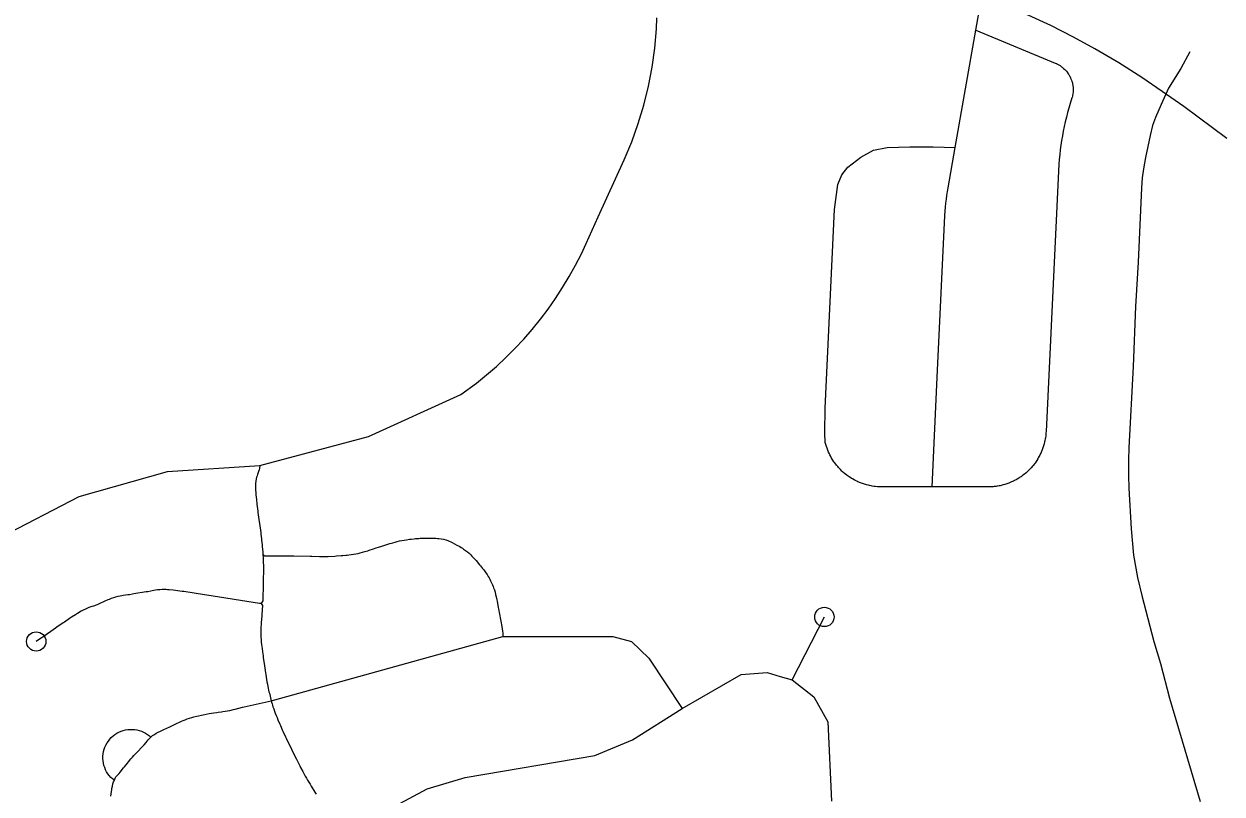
# Model space of a CAD drawing. Extents: x -19 to 366, y -4 to 359.
# Drawn here: x 143.606 to 144.192, y 194.872 to 195.249 of the extents above; entities that cross this region are included whole.
import ezdxf

# ---------------------------------------------------------------- set-up
doc = ezdxf.new("R2010")
doc.units = 0
for name, color, linetype in [('Level 10', 7, 'Continuous'), ('Level 33', 7, 'Continuous'), ('Level 60', 7, 'Continuous')]:
    doc.layers.add(name, color=color, linetype=linetype)

msp = doc.modelspace()

# ---------------------------------------------------------------- linework, layer by layer
at = {"layer": 'Level 10'}
for points in [[(144.16322, 195.21589), (144.15321, 195.22284), (144.14194, 195.22992), (144.13016, 195.23689), (144.11974, 195.24262), (144.10858, 195.24817), (144.09763, 195.25329), (144.08256, 195.25912), (144.08136, 195.25944), (144.07453, 195.2619)], [(144.19478, 195.19302), (144.17374, 195.20862), (144.16322, 195.21589)]]:
    msp.add_lwpolyline(points, dxfattribs=at)
at = {"layer": 'Level 33'}
for points in [[(144.07202, 195.24603), (144.07345, 195.2542), (144.07351, 195.2545), (144.07411, 195.25761), (144.07453, 195.25946), (144.07494, 195.2613), (144.07543, 195.26314), (144.07592, 195.26496), (144.07646, 195.26678), (144.07702, 195.26859), (144.07763, 195.27039), (144.08252, 195.28418)], [(143.72153, 195.03307), (143.77465, 195.04726), (143.81989, 195.06769), (143.82756, 195.07336), (143.83249, 195.07733), (143.83724, 195.08147), (143.84188, 195.08578), (143.84634, 195.09024), (143.85065, 195.09486), (143.85479, 195.09962), (143.85879, 195.10453), (143.8626, 195.10957), (143.86621, 195.11474), (143.86967, 195.12004), (143.87292, 195.12545), (143.87597, 195.13098), (143.87884, 195.13658), (143.88122, 195.14165), (143.88715, 195.15471), (143.89982, 195.18261), (143.90349, 195.19133), (143.90672, 195.20025), (143.90948, 195.20932), (143.91174, 195.21852), (143.91355, 195.22782), (143.91485, 195.23721), (143.91566, 195.24665), (143.91583, 195.25195)], [(144.06185, 195.18863), (144.07202, 195.24603)], [(144.07202, 195.24603), (144.11082, 195.22988), (144.1112, 195.22972), (144.11142, 195.22962), (144.11164, 195.22951), (144.11231, 195.22916), (144.11253, 195.22904), (144.11315, 195.22865), (144.11335, 195.22851), (144.11395, 195.22808), (144.11415, 195.22793), (144.11473, 195.22745), (144.11492, 195.22729), (144.11546, 195.22677), (144.11563, 195.2266), (144.11612, 195.22604), (144.11629, 195.22585), (144.11674, 195.22527), (144.11689, 195.22507), (144.11731, 195.22446), (144.11745, 195.22425), (144.11783, 195.2236), (144.11793, 195.22339), (144.11826, 195.22272), (144.11836, 195.22249), (144.11864, 195.2218), (144.11874, 195.22157), (144.11898, 195.22087), (144.11903, 195.22063), (144.11922, 195.21991), (144.11927, 195.21967), (144.11941, 195.21893), (144.11945, 195.21869), (144.11954, 195.21795), (144.11955, 195.2177), (144.11957, 195.21696), (144.11958, 195.21671), (144.11955, 195.21597), (144.11953, 195.21572), (144.11946, 195.21498), (144.11945, 195.21473), (144.1193, 195.214), (144.11926, 195.21376), (144.11909, 195.21303), (144.11901, 195.21279), (144.11816, 195.2101), (144.1175, 195.20787), (144.11688, 195.20563), (144.11628, 195.20338), (144.11573, 195.20112), (144.11521, 195.19885), (144.11476, 195.19657), (144.11433, 195.19428), (144.11392, 195.19199), (144.11356, 195.18969), (144.11325, 195.18738), (144.11299, 195.18507), (144.11275, 195.18276), (144.11256, 195.18044), (144.11238, 195.17705), (144.1063, 195.04962), (144.10627, 195.04896), (144.10618, 195.04797), (144.10613, 195.04748), (144.10599, 195.0465), (144.10591, 195.04601), (144.10573, 195.04504), (144.1056, 195.04455), (144.10537, 195.04359), (144.10524, 195.04311), (144.10494, 195.04216), (144.10479, 195.04169), (144.10446, 195.04076), (144.10426, 195.0403), (144.10388, 195.03939), (144.10366, 195.03894), (144.10324, 195.03805), (144.10301, 195.03761), (144.10252, 195.03674), (144.10227, 195.03631), (144.10175, 195.03547), (144.10148, 195.03506), (144.10091, 195.03424), (144.10062, 195.03385), (144.1, 195.03306), (144.09968, 195.03268), (144.09904, 195.03193), (144.09869, 195.03157), (144.09801, 195.03086), (144.09766, 195.03051), (144.09692, 195.02983), (144.09655, 195.0295), (144.09579, 195.02887), (144.0954, 195.02856), (144.09461, 195.02796), (144.09422, 195.02767), (144.09338, 195.02712), (144.09296, 195.02685), (144.09212, 195.02634), (144.09168, 195.0261)], [(144.17669, 195.23536), (144.17227, 195.22721), (144.16632, 195.21765), (144.16261, 195.20965), (144.15984, 195.20319), (144.15849, 195.19933), (144.15721, 195.1945), (144.15495, 195.18376), (144.15399, 195.17811), (144.15336, 195.17366), (144.15298, 195.16884), (144.15133, 195.13246), (144.15008, 195.11083), (144.14904, 195.08149), (144.14692, 195.04174), (144.14672, 195.0358), (144.14666, 195.0281), (144.14683, 195.02187), (144.14799, 195.00207), (144.14915, 194.98924), (144.15114, 194.97822), (144.15318, 194.96937), (144.15904, 194.94691), (144.16232, 194.93626), (144.16677, 194.91918), (144.18176, 194.86869)], [(144.00284, 195.15824), (144.00443, 195.17053), (144.00634, 195.17518), (144.00935, 195.179), (144.01563, 195.18392), (144.02191, 195.1872), (144.02847, 195.18857), (144.03967, 195.18884), (144.05114, 195.18884), (144.06183, 195.18856)], [(144.05051, 195.02258), (144.05323, 195.07962), (144.05681, 195.15508), (144.05695, 195.15758), (144.05711, 195.15947), (144.05729, 195.16135), (144.05752, 195.16324), (144.05777, 195.16512), (144.05804, 195.16699), (144.05834, 195.16885), (144.06185, 195.18863)], [(143.99815, 195.06105), (144.00284, 195.15824)], [(144.05051, 195.02258), (144.02583, 195.0226), (144.02521, 195.02261), (144.02471, 195.02262), (144.02424, 195.02265), (144.02374, 195.02268), (144.02274, 195.02277), (144.02224, 195.02283), (144.02127, 195.02297), (144.02079, 195.02306), (144.01982, 195.02325), (144.01934, 195.02336), (144.01836, 195.02361), (144.01788, 195.02374), (144.01695, 195.02404), (144.01647, 195.02419), (144.01554, 195.02454), (144.01508, 195.02472), (144.01417, 195.02512), (144.01371, 195.02532), (144.01282, 195.02577), (144.01239, 195.02599), (144.01152, 195.02648), (144.01111, 195.02674), (144.01027, 195.02727), (144.00986, 195.02754), (144.00904, 195.02812), (144.00865, 195.02841), (144.00787, 195.02903), (144.00748, 195.02935), (144.00675, 195.03), (144.00639, 195.03034), (144.00568, 195.03103), (144.00534, 195.03139), (144.00465, 195.03211), (144.00433, 195.03249), (144.0037, 195.03325), (144.0034, 195.03364), (144.00281, 195.03444), (144.00251, 195.03484), (144.00196, 195.03567), (144.00169, 195.03609), (144.00119, 195.03694), (144.00094, 195.03737), (144.00049, 195.03825), (144.00026, 195.0387), (143.99986, 195.0396), (143.99965, 195.04006), (143.99929, 195.04098), (143.99912, 195.04144), (143.9988, 195.04238), (143.99865, 195.04286), (143.99838, 195.04381), (143.99827, 195.04429), (143.99811, 195.04904), (143.99815, 195.06105)], [(143.54469, 194.95377), (143.55528, 194.96473), (143.574, 194.9825), (143.59471, 194.99791), (143.6331, 195.01787), (143.67631, 195.03009), (143.72153, 195.03307)], [(143.72153, 195.03307), (143.72136, 195.03163), (143.7211, 195.0309), (143.72086, 195.03017), (143.72033, 195.02871), (143.7201, 195.02798), (143.71988, 195.02725), (143.71969, 195.02651), (143.71944, 195.02541), (143.71933, 195.0243), (143.71932, 195.02318), (143.71935, 195.02205), (143.71941, 195.02093), (143.71949, 195.0198), (143.71957, 195.01867), (143.71967, 195.01755), (143.71978, 195.01642), (143.72001, 195.01416), (143.72014, 195.01303), (143.72042, 195.01077), (143.72052, 195.01002), (143.72115, 195.0055), (143.72124, 195.00474), (143.72188, 195.00021), (143.72197, 194.99946), (143.72225, 194.99719), (143.72234, 194.99644), (143.7226, 194.99417), (143.72267, 194.99341), (143.72281, 194.9919), (143.72289, 194.99077), (143.72297, 194.98964)], [(144.09168, 195.0261), (144.09082, 195.02563), (144.09038, 195.02541), (144.08947, 195.02499), (144.08902, 195.0248), (144.08808, 195.02443), (144.08762, 195.02425), (144.08668, 195.02393), (144.08621, 195.02378), (144.08527, 195.02351), (144.08478, 195.02338), (144.08381, 195.02316), (144.08334, 195.02307), (144.08235, 195.02289), (144.08186, 195.02282), (144.08089, 195.0227), (144.08039, 195.02265), (144.0794, 195.02259), (144.0789, 195.02257), (144.07791, 195.02255), (144.05051, 195.02258)], [(143.72297, 194.98964), (143.72378, 194.98888), (143.72454, 194.98888), (143.73249, 194.98887), (143.73363, 194.98887), (143.73704, 194.98884), (143.73818, 194.98883), (143.74612, 194.98868), (143.74688, 194.98866), (143.75067, 194.98852), (143.75143, 194.98851), (143.75257, 194.9885), (143.7537, 194.98851), (143.75484, 194.98856), (143.75824, 194.98874), (143.759, 194.98879), (143.76127, 194.98895), (143.76202, 194.98901), (143.76354, 194.98915), (143.76429, 194.98923), (143.76505, 194.98932), (143.76618, 194.98946), (143.76729, 194.98963), (143.76842, 194.98981), (143.76952, 194.99002), (143.77063, 194.99027), (143.77174, 194.99057), (143.77281, 194.99089), (143.77427, 194.99136), (143.77497, 194.99159), (143.77715, 194.99231), (143.77788, 194.99254), (143.78004, 194.9932), (143.78077, 194.99342), (143.78511, 194.99482), (143.78584, 194.99504), (143.78656, 194.99526), (143.78767, 194.99556), (143.78875, 194.99585), (143.78985, 194.99611), (143.79096, 194.99634), (143.79209, 194.99655), (143.7932, 194.99673), (143.79471, 194.99694), (143.79546, 194.99703), (143.79697, 194.99719), (143.79773, 194.99726), (143.79924, 194.99737), (143.8, 194.99742), (143.80189, 194.99751), (143.80303, 194.99755), (143.80378, 194.99756), (143.80454, 194.99756), (143.80532, 194.99755), (143.80608, 194.99753), (143.80684, 194.9975), (143.8076, 194.99745), (143.80836, 194.99739), (143.80912, 194.99731), (143.81024, 194.99715), (143.81136, 194.99695), (143.81243, 194.99668), (143.81351, 194.9963), (143.8142, 194.99601), (143.8149, 194.99569), (143.8156, 194.99535), (143.81795, 194.99412), (143.81863, 194.99376), (143.81928, 194.99338), (143.81995, 194.993), (143.82061, 194.9926), (143.82123, 194.99219), (143.82215, 194.99153), (143.82305, 194.99083), (143.8239, 194.99008), (143.82471, 194.98929), (143.82524, 194.98875), (143.82576, 194.98819), (143.82679, 194.98706), (143.82728, 194.98649), (143.82902, 194.98448), (143.82951, 194.9839), (143.83047, 194.98272), (143.83096, 194.98213), (143.83141, 194.98153), (143.83207, 194.98061), (143.83272, 194.97967), (143.83331, 194.9787), (143.83369, 194.97804), (143.83404, 194.97738), (143.83442, 194.9767), (143.83474, 194.97602), (143.83507, 194.97533), (143.83538, 194.97463), (143.83566, 194.97392), (143.83592, 194.97321), (143.83628, 194.97214), (143.8366, 194.97106), (143.83689, 194.96996), (143.83714, 194.96885)], [(143.72297, 194.98964), (143.72308, 194.98775), (143.72311, 194.98661), (143.72315, 194.98548), (143.72318, 194.98434), (143.72319, 194.9832), (143.7232, 194.98207), (143.7232, 194.97979), (143.72317, 194.97903), (143.72312, 194.976), (143.7231, 194.97524), (143.72285, 194.9669), (143.72204, 194.96549)], [(143.72204, 194.96549), (143.7213, 194.96561), (143.69546, 194.96962), (143.69434, 194.9698), (143.68423, 194.97134), (143.68349, 194.97145), (143.68123, 194.97176), (143.68012, 194.9719), (143.67898, 194.97203), (143.6771, 194.97221), (143.67634, 194.97227), (143.67558, 194.97232), (143.67482, 194.97236), (143.67368, 194.97236), (143.67255, 194.9723), (143.67142, 194.97217), (143.67031, 194.972), (143.6688, 194.97171), (143.66807, 194.97157), (143.66656, 194.97129), (143.66583, 194.97116), (143.65985, 194.97019), (143.65909, 194.97006), (143.65758, 194.96984), (143.65683, 194.96973), (143.65459, 194.96941), (143.65383, 194.96929), (143.65308, 194.96917), (143.65197, 194.96894), (143.65087, 194.96868), (143.64979, 194.96836), (143.64873, 194.96798), (143.64768, 194.96755), (143.64698, 194.96725), (143.6456, 194.96661), (143.6449, 194.96628), (143.64352, 194.96564), (143.64285, 194.96534), (143.64214, 194.96505), (143.64142, 194.96478), (143.63999, 194.96427), (143.63926, 194.96402), (143.63783, 194.96351), (143.63713, 194.96324), (143.63608, 194.96281), (143.63505, 194.96233), (143.63407, 194.96178), (143.63214, 194.9606), (143.63116, 194.95999), (143.62926, 194.95877), (143.62831, 194.95815), (143.6258, 194.95646), (143.62517, 194.95604), (143.62204, 194.95389), (143.62141, 194.95346), (143.61517, 194.94913), (143.61454, 194.9487), (143.61199, 194.94696)], [(143.72204, 194.96549), (143.72278, 194.96462), (143.72273, 194.96387), (143.72268, 194.96311), (143.72263, 194.96235), (143.72246, 194.96008), (143.72241, 194.95932), (143.72217, 194.95629), (143.72213, 194.95554), (143.72202, 194.95364), (143.72196, 194.95251), (143.72194, 194.95138), (143.72195, 194.95024), (143.72199, 194.94911), (143.72207, 194.94798), (143.72217, 194.94685), (143.72234, 194.94534), (143.72243, 194.94459), (143.72297, 194.94082), (143.72306, 194.94007), (143.72316, 194.9392), (143.72349, 194.93694), (143.72361, 194.93619), (143.72424, 194.93168), (143.72433, 194.93093), (143.72457, 194.92943), (143.72474, 194.92831), (143.72494, 194.92719), (143.72516, 194.92608), (143.72539, 194.92497), (143.72594, 194.92237), (143.72613, 194.92163), (143.72648, 194.92015), (143.72664, 194.91941), (143.72704, 194.91794)], [(143.83714, 194.96885), (143.83742, 194.96736), (143.83756, 194.96661), (143.8381, 194.96362), (143.83824, 194.96287), (143.8393, 194.95767), (143.83944, 194.95692), (143.83992, 194.95431), (143.84012, 194.95319), (143.84032, 194.95207), (143.84047, 194.95095), (143.84047, 194.94937)], [(143.982, 194.92815), (143.9978, 194.95894)], [(143.72704, 194.91794), (143.72885, 194.91844), (143.84047, 194.94937)], [(143.84047, 194.94937), (143.89421, 194.94945), (143.90335, 194.94696), (143.91188, 194.93882), (143.92814, 194.91419)], [(143.92814, 194.91419), (143.95712, 194.93078), (143.96986, 194.93175), (143.97622, 194.92987), (143.982, 194.92815)], [(143.982, 194.92815), (143.99265, 194.91981), (143.99953, 194.90761), (144.00135, 194.86892)], [(143.66806, 194.90017), (143.66889, 194.90089), (143.66982, 194.90152), (143.67077, 194.90211), (143.67177, 194.90265), (143.67277, 194.90316), (143.67348, 194.90348), (143.67415, 194.9038), (143.67485, 194.90411), (143.67556, 194.90441), (143.67766, 194.90533), (143.67836, 194.90564), (143.67974, 194.90629), (143.68042, 194.90663), (143.68247, 194.90763), (143.68315, 194.90795), (143.68385, 194.90826), (143.6849, 194.9087), (143.68595, 194.90909), (143.68703, 194.90944), (143.68811, 194.90976), (143.68922, 194.91007), (143.69068, 194.91044), (143.69143, 194.91061), (143.69291, 194.91094), (143.69364, 194.9111), (143.69663, 194.9117), (143.69774, 194.91191), (143.69887, 194.91208), (143.70035, 194.91227), (143.70111, 194.91236), (143.70262, 194.91254), (143.70337, 194.91264), (143.70448, 194.91282), (143.70561, 194.91304), (143.70672, 194.91327), (143.70855, 194.9137), (143.70931, 194.91387), (143.71297, 194.91477), (143.71373, 194.91494), (143.72704, 194.91794)], [(143.72704, 194.91794), (143.72723, 194.91721), (143.72744, 194.91648), (143.72768, 194.91575), (143.72789, 194.91503), (143.72825, 194.91395), (143.72864, 194.91288), (143.72902, 194.91182), (143.72944, 194.91076), (143.72987, 194.90971), (143.7303, 194.90866), (143.7312, 194.90657), (143.7315, 194.90588), (143.73244, 194.90381), (143.73277, 194.90312), (143.73406, 194.90037), (143.73439, 194.89968), (143.73704, 194.89422), (143.73752, 194.8932), (143.73936, 194.88945), (143.73969, 194.88877), (143.74105, 194.88606), (143.7414, 194.88539), (143.74245, 194.88337), (143.74283, 194.8827), (143.74373, 194.88104), (143.74428, 194.88005), (143.74486, 194.87907), (143.74603, 194.87712), (143.7466, 194.87614), (143.74839, 194.87324), (143.74899, 194.87227)], [(143.7645, 194.84806), (143.78113, 194.86292), (143.80339, 194.87483), (143.82203, 194.88039), (143.88551, 194.89119), (143.9038, 194.89893), (143.92814, 194.91419)], [(143.65024, 194.87907), (143.64932, 194.87971), (143.64852, 194.8805), (143.64776, 194.88135), (143.64706, 194.88226), (143.64647, 194.88322), (143.64594, 194.88423), (143.64551, 194.88528), (143.64517, 194.88636), (143.6449, 194.88747), (143.64472, 194.88859), (143.64464, 194.88973), (143.64465, 194.89086), (143.64476, 194.89199), (143.64496, 194.89311), (143.64526, 194.89421), (143.64563, 194.89528), (143.6461, 194.89632), (143.64666, 194.89731), (143.6473, 194.89826), (143.648, 194.89915), (143.64876, 194.89998), (143.64961, 194.90075), (143.65052, 194.90144), (143.65147, 194.90206), (143.65247, 194.90259), (143.6535, 194.90305), (143.65458, 194.90341), (143.65568, 194.90369), (143.65681, 194.90388), (143.65795, 194.90397), (143.65906, 194.90397), (143.6602, 194.90388), (143.66132, 194.90369), (143.66242, 194.90341), (143.66349, 194.90305), (143.66455, 194.9026), (143.66554, 194.90206), (143.6665, 194.90145), (143.6674, 194.90075), (143.66806, 194.90017)], [(143.65024, 194.87907), (143.65059, 194.88007), (143.65104, 194.88068), (143.65152, 194.88128), (143.65205, 194.88186), (143.65255, 194.88244), (143.65306, 194.88303), (143.6547, 194.8851), (143.65518, 194.88569), (143.65662, 194.88745), (143.6571, 194.88803), (143.65834, 194.88948), (143.65907, 194.89034), (143.65982, 194.89118), (143.66113, 194.89257), (143.66166, 194.89311), (143.66375, 194.8953), (143.66428, 194.89585), (143.66478, 194.89642), (143.66577, 194.8976), (143.66624, 194.89819), (143.66675, 194.89878), (143.66725, 194.89935), (143.66806, 194.90017)], [(143.64848, 194.87132), (143.64882, 194.87359), (143.64894, 194.87434), (143.64906, 194.87509), (143.64928, 194.8762), (143.64953, 194.8773), (143.64983, 194.87838), (143.65024, 194.87907)]]:
    msp.add_lwpolyline(points, dxfattribs=at)
for centre in [(143.9978, 194.95894), (143.61199, 194.94696)]:
    msp.add_circle(centre, 0.00473, dxfattribs=at)
at = {"layer": 'Level 60'}
for points in [[(146.77834, 1.69699), (146.57878, 10.31313), (146.37852, 18.92942), (146.17757, 27.54584), (145.97591, 36.16241), (145.77356, 44.77911), (145.57052, 53.39596), (145.36679, 62.01295), (145.16236, 70.63008), (144.95724, 79.24735), (144.75142, 87.86477), (144.54492, 96.48232), (144.33773, 105.10002), (144.12986, 113.71787), (143.92129, 122.33585), (143.71204, 130.95398), (143.5021, 139.57225), (143.29148, 148.19067), (143.08018, 156.80923), (142.8682, 165.42794), (142.65553, 174.04679), (142.44218, 182.66579), (142.22816, 191.28493), (142.01345, 199.90421), (141.79807, 208.52365), (141.58202, 217.14322), (141.36528, 225.76295), (141.14788, 234.38282), (140.9298, 243.00284), (140.71105, 251.623), (140.49162, 260.24332), (140.27153, 268.86377), (140.05077, 277.48438), (139.82934, 286.10514), (139.60724, 294.72604), (139.38447, 303.34709), (139.16105, 311.96829), (138.93695, 320.58964), (138.7122, 329.21114), (138.48678, 337.83278), (138.2607, 346.45458)], [(0, 189.51617), (7.11214, 189.52059), (14.22427, 189.53386), (21.33637, 189.55597), (28.44845, 189.58693), (35.56048, 189.62672), (42.67245, 189.67537), (49.78436, 189.73285), (56.89619, 189.79918), (64.00793, 189.87436), (71.11958, 189.95838), (78.23111, 190.05124), (85.34253, 190.15294), (92.45381, 190.26349), (99.56495, 190.38288), (106.67593, 190.51112), (113.78675, 190.6482), (120.89739, 190.79412), (128.00785, 190.94888), (135.11811, 191.11248), (142.22816, 191.28493), (149.33799, 191.46621), (156.44759, 191.65634), (163.55694, 191.85531), (170.66605, 192.06312), (177.77489, 192.27977), (184.88345, 192.50526), (191.99173, 192.73959), (199.09971, 192.98276), (206.20739, 193.23477), (213.31474, 193.49561), (220.42177, 193.7653), (227.52845, 194.04382), (234.63479, 194.33118), (241.74076, 194.62738), (248.84635, 194.93241), (255.95157, 195.24628), (263.05638, 195.56898), (270.16079, 195.90052), (277.26478, 196.24089), (284.36834, 196.5901), (291.47147, 196.94814), (298.57414, 197.31501), (305.67635, 197.69072), (312.77809, 198.07525), (319.87934, 198.46862), (326.9801, 198.87082), (334.08035, 199.28185), (341.18009, 199.7017)]]:
    msp.add_spline(points, degree=3, dxfattribs=at)

doc.saveas('drawing.dxf')
